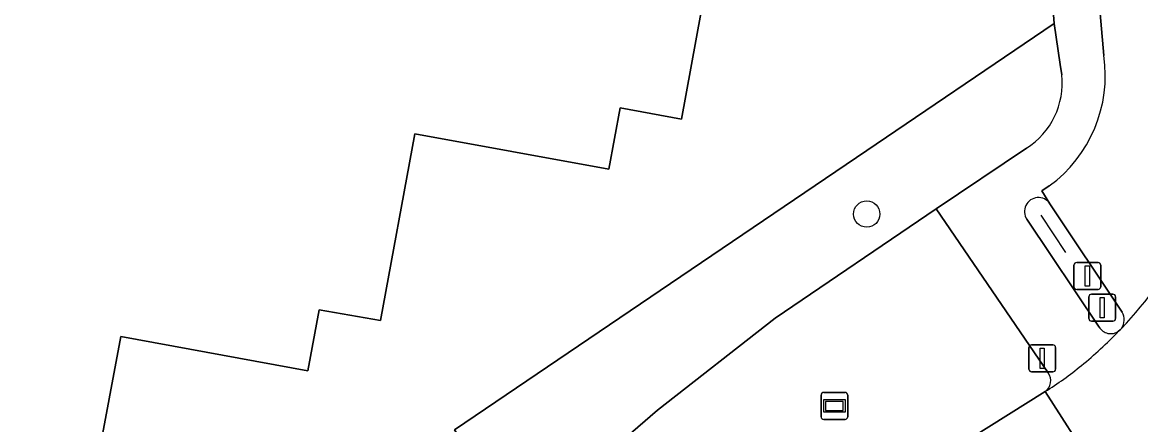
# Model space of a CAD drawing. Extents: x 157445 to 158888, y 383061 to 384688.
# Drawn here: x 158027.61 to 158069.03, y 383292.49 to 383307.41 of the extents above; entities that cross this region are included whole.
import ezdxf

# ---------------------------------------------------------------- set-up
doc = ezdxf.new("R2010")
doc.units = 0
for name, color, linetype in [('IMGEO_Berm_groen', 7, 'Continuous'), ('IMGEO_Boom', 7, 'Continuous'), ('IMGEO_Drukknoppaal', 7, 'Continuous'), ('IMGEO_Erf', 7, 'Continuous'), ('IMGEO_Fietspad_gesloten', 7, 'Continuous'), ('IMGEO_Groenvoorziening', 7, 'Continuous'), ('IMGEO_Hek', 7, 'Continuous'), ('IMGEO_Pand', 7, 'Continuous'), ('IMGEO_Rijbaan_regionaal_gesloten', 7, 'Continuous'), ('IMGEO_Verkeerseiland_open', 7, 'Continuous'), ('IMGEO_Verkeersregelinstallatiepaal', 7, 'Continuous'), ('IMGEO_Verklikker', 7, 'Continuous'), ('IMGEO_Voetpad_open', 7, 'Continuous')]:
    doc.layers.add(name, color=color, linetype=linetype)

msp = doc.modelspace()

# ---------------------------------------------------------------- linework, layer by layer
at = {"layer": 'IMGEO_Berm_groen'}
for points in [[(158065.609, 383294.41), (158061.456, 383300.492), (158055.5, 383296.445), (158051.134, 383293.037), (158044.302, 383287.117), (158039.822, 383283.753), (158020.954, 383271.326), (158017.493, 383268.947), (158010.333, 383264.479), (158000, 383258.617), (157993.182, 383255.094), (157975.588, 383246.53), (157969.315, 383243.394), (157962.133, 383239.374), (157955.554, 383235.399), (157950.396, 383232.101), (157949.885, 383232.91), (157948.97, 383232.31), (157943.413, 383231.061), (157942.48, 383230.128), (157937.412, 383226.888)], [(158009.289, 383256.344), (158015.364, 383260.233), (158038.774, 383275.838), (158042.576, 383278.422), (158058.763, 383289.278), (158062.782, 383292.017), (158065.502, 383293.72)]]:
    msp.add_lwpolyline(points, dxfattribs=at)
msp.add_arc((158065.216, 383294.118), 0.49, 305.7508, 36.6196, dxfattribs=at)
at = {"layer": 'IMGEO_Boom'}
msp.add_circle((158058.887, 383300.303), 0.489, dxfattribs=at)
at = {"layer": 'IMGEO_Drukknoppaal'}
for p, q in [((158066.565, 383297.607), (158066.565, 383298.407)), ((158066.565, 383298.407), (158066.565, 383297.607)), ((158066.665, 383298.507), (158067.455, 383298.507)), ((158067.455, 383298.507), (158066.665, 383298.507)), ((158067.555, 383298.407), (158067.555, 383297.607)), ((158067.555, 383297.607), (158067.555, 383298.407)), ((158067.455, 383297.507), (158066.665, 383297.507)), ((158066.665, 383297.507), (158067.455, 383297.507))]:
    msp.add_line(p, q, dxfattribs=at)
msp.add_lwpolyline([(158066.985, 383298.382), (158067.135, 383298.382), (158067.135, 383297.632), (158066.985, 383297.632), (158066.985, 383298.382)], dxfattribs=at)
for centre, start, end in [((158066.665, 383298.407), 90, 180), ((158066.665, 383298.407), 90, 180), ((158067.455, 383298.407), 0, 90), ((158067.455, 383298.407), 360, 90), ((158066.665, 383297.607), 180, 270), ((158066.665, 383297.607), 180, 270), ((158067.455, 383297.607), 270, 0), ((158067.455, 383297.607), 270, 0)]:
    msp.add_arc(centre, 0.1, start, end, dxfattribs=at)
at = {"layer": 'IMGEO_Erf'}
msp.add_lwpolyline([(158031.472, 383366.06), (158028.831, 383364.233), (158021.703, 383359.301), (158000, 383344.449), (157965.872, 383320.956), (157976.937, 383304.81), (158003.515, 383265.798), (158003.35, 383265.685), (158004.018, 383264.72), (158015.19, 383272.388), (158043.805, 383292.029), (158043.622, 383292.299), (158058.514, 383302.399), (158065.833, 383307.363), (158065.113, 383316.794), (158063.441, 383319.452), (158058.575, 383326.723), (158045.965, 383345.025)], close=True, dxfattribs=at)
msp.add_lwpolyline([(158053.666, 383312.814), (158052.022, 383303.815), (158049.754, 383304.235), (158049.334, 383301.966), (158042.154, 383303.28), (158040.877, 383296.354), (158038.611, 383296.748), (158038.188, 383294.493), (158031.255, 383295.768), (158029.964, 383288.827), (158027.689, 383289.234), (158027.256, 383286.978)], dxfattribs=at)
at = {"layer": 'IMGEO_Fietspad_gesloten'}
for points in [[(158066.774, 383316.518), (158067.672, 383306.176)], [(158065.651, 383301.348), (158065.373, 383301.16), (158065.67, 383300.685), (158068.353, 383296.663)]]:
    msp.add_lwpolyline(points, dxfattribs=at)
for centre, radius, start, end in [((158062.652, 383305.44), 5.074, 306.2349, 8.3368), ((158057.489, 383306.388), 14.968, 316.3892, 332.4141), ((158067.833, 383296.385), 0.59, 326.9045, 28.133)]:
    msp.add_arc(centre, radius, start, end, dxfattribs=at)
at = {"layer": 'IMGEO_Groenvoorziening'}
msp.add_lwpolyline([(158066.109, 383305.462), (158066.054, 383305.841), (158065.833, 383307.363), (158058.514, 383302.399), (158043.622, 383292.299), (158043.805, 383292.029), (158015.19, 383272.388), (158017.493, 383268.947), (158020.954, 383271.326), (158039.822, 383283.753), (158044.302, 383287.117), (158051.134, 383293.037), (158055.5, 383296.445), (158061.456, 383300.492), (158064.804, 383302.742)], dxfattribs=at)
msp.add_arc((158063.29, 383305.141), 2.837, 302.2454, 6.4931, dxfattribs=at)
at = {"layer": 'IMGEO_Hek'}
msp.add_lwpolyline([(158065.335, 383300.259), (158066.252, 383298.872)], dxfattribs=at)
at = {"layer": 'IMGEO_Pand'}
msp.add_lwpolyline([(158027.256, 383286.978), (158027.689, 383289.234), (158029.964, 383288.827), (158031.255, 383295.768), (158038.188, 383294.493), (158038.611, 383296.748), (158040.877, 383296.354), (158042.154, 383303.28), (158049.334, 383301.966), (158049.754, 383304.235), (158052.022, 383303.815), (158053.666, 383312.814)], dxfattribs=at)
at = {"layer": 'IMGEO_Rijbaan_regionaal_gesloten'}
for points in [[(158068.327, 383296.063), (158068.273, 383296.012), (158068.218, 383295.961)], [(158067.24, 383291.002), (158065.502, 383293.72), (158062.782, 383292.017), (158058.763, 383289.278), (158042.576, 383278.422), (158038.774, 383275.838), (158015.364, 383260.233), (158009.289, 383256.344), (158000, 383250.605), (157998.987, 383250), (157991.722, 383245.774)], [(158065.502, 383293.72), (158067.24, 383291.002), (158068.979, 383288.283), (158071.778, 383290.166), (158071.896, 383290.241), (158074.829, 383292.021), (158077.945, 383293.131)]]:
    msp.add_lwpolyline(points, dxfattribs=at)
for centre, radius, start, end in [((158057.489, 383306.388), 14.968, 316.3892, 332.4141), ((158058.18, 383305.424), 13.796, 308.9, 316.6882), ((158057.593, 383306.089), 14.682, 302.5947, 309.0525)]:
    msp.add_arc(centre, radius, start, end, dxfattribs=at)
at = {"layer": 'IMGEO_Verkeerseiland_open'}
for points in [[(158068.353, 383296.663), (158065.67, 383300.685)], [(158064.82, 383300.107), (158067.493, 383296.111)], [(158068.218, 383295.961), (158068.273, 383296.012), (158068.327, 383296.063)]]:
    msp.add_lwpolyline(points, dxfattribs=at)
for centre, radius, start, end in [((158065.244, 383300.398), 0.514, 33.9692, 214.4622), ((158067.833, 383296.385), 0.59, 326.9045, 28.133), ((158067.926, 383296.379), 0.51, 211.73, 304.8913)]:
    msp.add_arc(centre, radius, start, end, dxfattribs=at)
at = {"layer": 'IMGEO_Verkeersregelinstallatiepaal'}
for p, q in [((158067.116, 383296.432), (158067.116, 383297.232)), ((158067.116, 383297.232), (158067.116, 383296.432)), ((158067.216, 383297.332), (158068.006, 383297.332)), ((158068.006, 383297.332), (158067.216, 383297.332)), ((158068.106, 383297.232), (158068.106, 383296.432)), ((158068.106, 383296.432), (158068.106, 383297.232)), ((158068.006, 383296.332), (158067.216, 383296.332)), ((158067.216, 383296.332), (158068.006, 383296.332)), ((158064.895, 383294.551), (158064.895, 383295.351)), ((158064.895, 383295.351), (158064.895, 383294.551)), ((158064.995, 383295.451), (158065.785, 383295.451)), ((158065.785, 383295.451), (158064.995, 383295.451)), ((158065.885, 383295.351), (158065.885, 383294.551)), ((158065.885, 383294.551), (158065.885, 383295.351)), ((158065.785, 383294.451), (158064.995, 383294.451)), ((158064.995, 383294.451), (158065.785, 383294.451))]:
    msp.add_line(p, q, dxfattribs=at)
for points in [[(158067.536, 383297.207), (158067.686, 383297.207), (158067.686, 383296.457), (158067.536, 383296.457), (158067.536, 383297.207)], [(158065.315, 383295.326), (158065.465, 383295.326), (158065.465, 383294.576), (158065.315, 383294.576), (158065.315, 383295.326)]]:
    msp.add_lwpolyline(points, dxfattribs=at)
for centre, start, end in [((158067.216, 383297.232), 90, 180), ((158067.216, 383297.232), 90, 180), ((158068.006, 383297.232), 0, 90), ((158068.006, 383297.232), 360, 90), ((158067.216, 383296.432), 180, 270), ((158067.216, 383296.432), 180, 270), ((158068.006, 383296.432), 270, 0), ((158068.006, 383296.432), 270, 0), ((158064.995, 383295.351), 90, 180), ((158064.995, 383295.351), 90, 180), ((158065.785, 383295.351), 0, 90), ((158065.785, 383295.351), 360, 90), ((158064.995, 383294.551), 180, 270), ((158064.995, 383294.551), 180, 270), ((158065.785, 383294.551), 270, 0), ((158065.785, 383294.551), 270, 0)]:
    msp.add_arc(centre, 0.1, start, end, dxfattribs=at)
at = {"layer": 'IMGEO_Verklikker'}
for p, q in [((158057.196, 383292.789), (158057.196, 383293.589)), ((158057.196, 383293.589), (158057.196, 383292.789)), ((158057.296, 383293.689), (158058.086, 383293.689)), ((158058.086, 383293.689), (158057.296, 383293.689)), ((158058.186, 383293.589), (158058.186, 383292.789)), ((158058.186, 383292.789), (158058.186, 383293.589)), ((158058.086, 383292.689), (158057.296, 383292.689)), ((158057.296, 383292.689), (158058.086, 383292.689))]:
    msp.add_line(p, q, dxfattribs=at)
for points in [[(158057.297, 383293.421), (158058.085, 383293.421), (158058.085, 383292.957), (158057.297, 383292.957), (158057.297, 383293.421)], [(158057.362, 383293.356), (158057.362, 383293.022), (158058.02, 383293.022), (158058.02, 383293.356), (158057.362, 383293.356)]]:
    msp.add_lwpolyline(points, dxfattribs=at)
for centre, start, end in [((158057.296, 383293.589), 90, 180), ((158057.296, 383293.589), 90, 180), ((158058.086, 383293.589), 0, 90), ((158058.086, 383293.589), 360, 90), ((158057.296, 383292.789), 180, 270), ((158057.296, 383292.789), 180, 270), ((158058.086, 383292.789), 270, 0), ((158058.086, 383292.789), 270, 0)]:
    msp.add_arc(centre, 0.1, start, end, dxfattribs=at)
at = {"layer": 'IMGEO_Voetpad_open'}
for points in [[(158053.355, 383340.722), (158052.45, 383340.122), (158048.42, 383345.936), (158049.316, 383346.594), (158034.621, 383367.917), (158033.724, 383367.259), (158030.046, 383367.961), (158031.472, 383366.06), (158045.965, 383345.025), (158058.575, 383326.723), (158063.441, 383319.452), (158065.113, 383316.794), (158065.833, 383307.363), (158066.054, 383305.841), (158066.109, 383305.462)], [(158067.672, 383306.176), (158066.774, 383316.518)], [(158064.804, 383302.742), (158061.456, 383300.492), (158065.609, 383294.41)], [(158065.67, 383300.685), (158065.373, 383301.16), (158065.651, 383301.348)], [(158067.493, 383296.111), (158064.82, 383300.107)]]:
    msp.add_lwpolyline(points, dxfattribs=at)
for centre, radius, start, end in [((158062.652, 383305.44), 5.074, 306.2349, 8.3368), ((158063.29, 383305.141), 2.837, 302.2454, 6.4931), ((158065.244, 383300.398), 0.514, 33.9692, 214.4622), ((158058.18, 383305.424), 13.796, 308.9, 316.6882), ((158067.926, 383296.379), 0.51, 211.73, 304.8913), ((158057.593, 383306.089), 14.682, 302.5947, 309.0525), ((158065.216, 383294.118), 0.49, 305.7508, 36.6196)]:
    msp.add_arc(centre, radius, start, end, dxfattribs=at)

doc.saveas('drawing.dxf')
